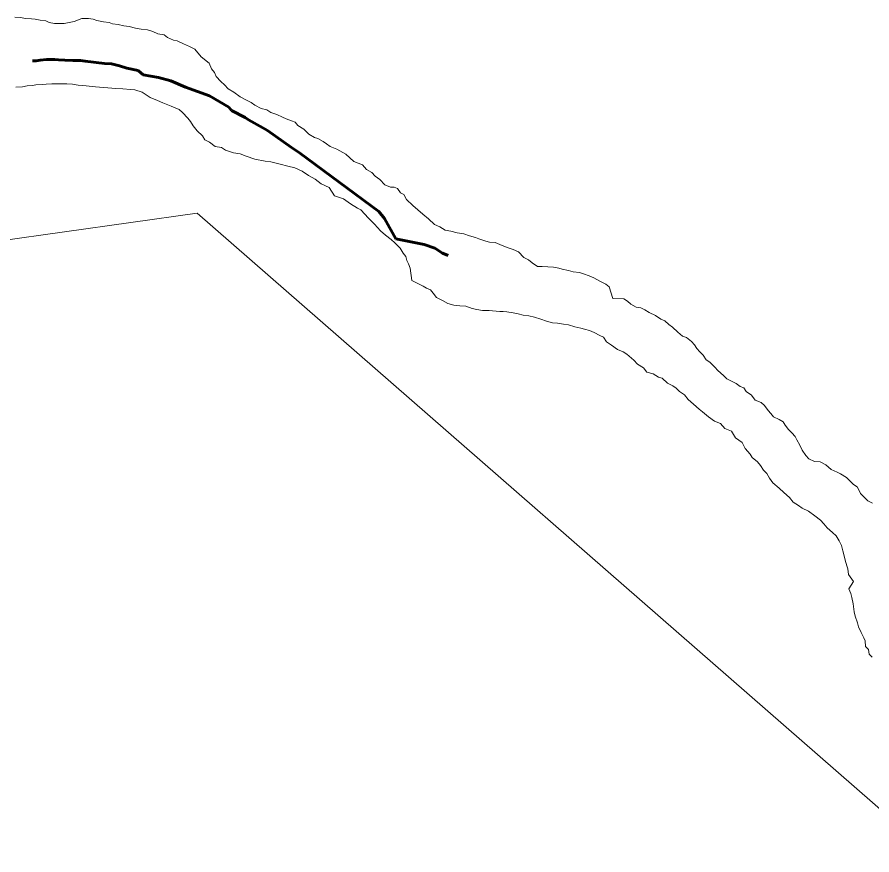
# Model space of a CAD drawing. Extents: x 553962 to 842807, y 8883888 to 9032388.
# Drawn here: x 805417 to 805957, y 9014250 to 9014778 of the extents above; entities that cross this region are included whole.
import ezdxf

# ---------------------------------------------------------------- set-up
doc = ezdxf.new("R2010")
doc.units = 0
doc.header["$LTSCALE"] = 200
doc.linetypes.add('LONG_DASH_SHORT_DASH', pattern=[9.9, 6, -1.2, 1.5, -1.2])
doc.layers.add('1', color=7, linetype='Continuous', lineweight=13)

msp = doc.modelspace()

# ---------------------------------------------------------------- linework, layer by layer
at = {"layer": '1'}
for points in [[(805415.9, 9014778.3), (805419.4, 9014778), (805422.6, 9014777.5), (805426.4, 9014777.2), (805428.6, 9014776.9), (805431.9, 9014776.4), (805435.4, 9014775.9), (805437.6, 9014774.9), (805440.9, 9014774.3), (805442.9, 9014774.3), (805445.1, 9014774.3), (805447.1, 9014774.3), (805453.4, 9014775.5), (805458.2, 9014777.5), (805460.2, 9014777.5), (805462.4, 9014777.5), (805465.4, 9014776.9), (805467.7, 9014776.2), (805471.9, 9014775.4), (805475.4, 9014774.9), (805477.6, 9014774.1), (805481.1, 9014773.6), (805484.6, 9014772.8)], [(805415.9, 9014778.3), (805419.4, 9014778), (805422.6, 9014777.5), (805426.4, 9014777.2), (805428.6, 9014776.9), (805431.9, 9014776.4), (805435.4, 9014775.9), (805437.6, 9014774.9), (805440.9, 9014774.3), (805442.9, 9014774.3), (805445.1, 9014774.3), (805447.1, 9014774.3), (805453.4, 9014775.5), (805458.2, 9014777.5), (805460.2, 9014777.5), (805462.4, 9014777.5), (805465.4, 9014776.9), (805467.7, 9014776.2), (805471.9, 9014775.4), (805475.4, 9014774.9), (805477.6, 9014774.1), (805481.1, 9014773.6), (805484.6, 9014772.8)], [(805484.6, 9014772.8), (805481.1, 9014773.6), (805477.6, 9014774.1), (805475.4, 9014774.9), (805471.9, 9014775.4), (805467.7, 9014776.2), (805465.4, 9014776.9), (805462.4, 9014777.5), (805460.2, 9014777.5), (805458.2, 9014777.5), (805453.4, 9014775.5), (805447.1, 9014774.3), (805445.1, 9014774.3), (805442.9, 9014774.3), (805440.9, 9014774.3), (805437.6, 9014774.9), (805435.4, 9014775.9), (805431.9, 9014776.4), (805428.6, 9014776.9), (805426.4, 9014777.2), (805422.6, 9014777.5), (805419.4, 9014778), (805415.9, 9014778.3)], [(805484.6, 9014772.8), (805488.1, 9014772.3), (805492.1, 9014771.3), (805495.6, 9014770.7), (805499.6, 9014770.2), (805502.9, 9014769.2), (805506.1, 9014767.7), (805510.1, 9014767.1), (805512.3, 9014765.4), (805516.1, 9014763.8), (805518.3, 9014763.3), (805522.3, 9014761.5), (805526.1, 9014759.8), (805529.5, 9014758), (805533.5, 9014753.2), (805538.5, 9014749.2), (805540, 9014745.7), (805541.9, 9014743.4), (805542.9, 9014740.9), (805545.9, 9014737.6), (805548.1, 9014735.6), (805550.4, 9014733.1), (805554.1, 9014731), (805558.1, 9014728), (805561.6, 9014726.2), (805565.1, 9014724.5), (805567.3, 9014722.7), (805571.3, 9014720.7), (805574.8, 9014719.9), (805577.5, 9014718.1), (805581.2, 9014716.8), (805584.7, 9014715.1), (805587, 9014714.1), (805590.5, 9014712.8), (805592.7, 9014712), (805594.5, 9014710), (805598.2, 9014707.7), (805601.4, 9014704.4), (805604.9, 9014702.4), (805607.1, 9014701.7), (805610.4, 9014699.9), (805612.6, 9014698.4), (805614.9, 9014696.8), (805619.1, 9014695.1), (805624.8, 9014691.8), (805629.8, 9014687.2), (805635.3, 9014685.2), (805637.8, 9014682.2), (805641.2, 9014680.4), (805643.2, 9014677.9), (805646.2, 9014675.8), (805649.4, 9014672.6), (805652.9, 9014671.1), (805655.2, 9014671), (805657.4, 9014670.3), (805659.2, 9014667.5), (805661.4, 9014666.5), (805663.1, 9014663.2), (805667.1, 9014659.4), (805673.3, 9014654.1), (805677, 9014651.1), (805680.8, 9014647.6), (805684, 9014646.1), (805687.5, 9014644), (805691, 9014643.3), (805695, 9014642.2), (805699.2, 9014641.7), (805702.7, 9014640.4), (805706.5, 9014639.2), (805708.7, 9014638.4), (805713, 9014636.9), (805715.5, 9014636.3), (805718.9, 9014636.1), (805723.4, 9014634.3), (805727.2, 9014632.8), (805730.4, 9014631.7), (805733.7, 9014630.2), (805737.1, 9014626.7), (805740.1, 9014625.2), (805742.4, 9014623.4), (805745.8, 9014621.1), (805748.6, 9014621.1), (805752.3, 9014620.8), (805755.8, 9014620.6), (805759.1, 9014620), (805761.3, 9014619.3), (805765.3, 9014618.5), (805768.3, 9014617.7), (805772.3, 9014617.2), (805774.8, 9014616.4), (805778.3, 9014615.1), (805781.3, 9014613.9), (805785, 9014611.8), (805788.8, 9014609.8), (805791, 9014608.1), (805793.2, 9014600.8), (805800.2, 9014600.7), (805802.5, 9014599.2), (805804.7, 9014597.2), (805807.9, 9014595.4), (805810.9, 9014594.9)], [(805484.6, 9014772.8), (805488.1, 9014772.3), (805492.1, 9014771.3), (805495.6, 9014770.7), (805499.6, 9014770.2), (805502.9, 9014769.2), (805506.1, 9014767.7), (805510.1, 9014767.1), (805512.3, 9014765.4), (805516.1, 9014763.8), (805518.3, 9014763.3), (805522.3, 9014761.5), (805526.1, 9014759.8), (805529.5, 9014758), (805533.5, 9014753.2), (805538.5, 9014749.2), (805540, 9014745.7), (805541.9, 9014743.4), (805542.9, 9014740.9), (805545.9, 9014737.6), (805548.1, 9014735.6), (805550.4, 9014733.1), (805554.1, 9014731), (805558.1, 9014728), (805561.6, 9014726.2), (805565.1, 9014724.5), (805567.3, 9014722.7), (805571.3, 9014720.7), (805574.8, 9014719.9), (805577.5, 9014718.1), (805581.2, 9014716.8), (805584.7, 9014715.1), (805587, 9014714.1), (805590.5, 9014712.8), (805592.7, 9014712), (805594.5, 9014710), (805598.2, 9014707.7), (805601.4, 9014704.4), (805604.9, 9014702.4), (805607.1, 9014701.7), (805610.4, 9014699.9), (805612.6, 9014698.4), (805614.9, 9014696.8), (805619.1, 9014695.1), (805624.8, 9014691.8), (805629.8, 9014687.2), (805635.3, 9014685.2), (805637.8, 9014682.2), (805641.2, 9014680.4), (805643.2, 9014677.9), (805646.2, 9014675.8), (805649.4, 9014672.6), (805652.9, 9014671.1), (805655.2, 9014671), (805657.4, 9014670.3), (805659.2, 9014667.5), (805661.4, 9014666.5), (805663.1, 9014663.2), (805667.1, 9014659.4), (805673.3, 9014654.1), (805677, 9014651.1), (805680.8, 9014647.6), (805684, 9014646.1), (805687.5, 9014644), (805691, 9014643.3), (805695, 9014642.2), (805699.2, 9014641.7), (805702.7, 9014640.4), (805706.5, 9014639.2), (805708.7, 9014638.4), (805713, 9014636.9), (805715.5, 9014636.3), (805718.9, 9014636.1), (805723.4, 9014634.3), (805727.2, 9014632.8), (805730.4, 9014631.7), (805733.7, 9014630.2), (805737.1, 9014626.7), (805740.1, 9014625.2), (805742.4, 9014623.4), (805745.8, 9014621.1), (805748.6, 9014621.1), (805752.3, 9014620.8), (805755.8, 9014620.6), (805759.1, 9014620), (805761.3, 9014619.3), (805765.3, 9014618.5), (805768.3, 9014617.7), (805772.3, 9014617.2), (805774.8, 9014616.4), (805778.3, 9014615.1), (805781.3, 9014613.9), (805785, 9014611.8), (805788.8, 9014609.8), (805791, 9014608.1), (805793.2, 9014600.8), (805800.2, 9014600.7), (805802.5, 9014599.2), (805804.7, 9014597.2), (805807.9, 9014595.4), (805810.9, 9014594.9)], [(805810.9, 9014594.9), (805807.9, 9014595.4), (805804.7, 9014597.2), (805802.5, 9014599.2), (805800.2, 9014600.7), (805793.2, 9014600.8), (805791, 9014608.1), (805788.8, 9014609.8), (805785, 9014611.8), (805781.3, 9014613.9), (805778.3, 9014615.1), (805774.8, 9014616.4), (805772.3, 9014617.2), (805768.3, 9014617.7), (805765.3, 9014618.5), (805761.3, 9014619.3), (805759.1, 9014620), (805755.8, 9014620.6), (805752.3, 9014620.8), (805748.6, 9014621.1), (805745.8, 9014621.1), (805742.4, 9014623.4), (805740.1, 9014625.2), (805737.1, 9014626.7), (805733.7, 9014630.2), (805730.4, 9014631.7), (805727.2, 9014632.8), (805723.4, 9014634.3), (805718.9, 9014636.1), (805715.5, 9014636.3), (805713, 9014636.9), (805708.7, 9014638.4), (805706.5, 9014639.2), (805702.7, 9014640.4), (805699.2, 9014641.7), (805695, 9014642.2), (805691, 9014643.3), (805687.5, 9014644), (805684, 9014646.1), (805680.8, 9014647.6), (805677, 9014651.1), (805673.3, 9014654.1), (805667.1, 9014659.4), (805663.1, 9014663.2), (805661.4, 9014666.5), (805659.2, 9014667.5), (805657.4, 9014670.3), (805655.2, 9014671), (805652.9, 9014671.1), (805649.4, 9014672.6), (805646.2, 9014675.8), (805643.2, 9014677.9), (805641.2, 9014680.4), (805637.8, 9014682.2), (805635.3, 9014685.2), (805629.8, 9014687.2), (805624.8, 9014691.8), (805619.1, 9014695.1), (805614.9, 9014696.8), (805612.6, 9014698.4), (805610.4, 9014699.9), (805607.1, 9014701.7), (805604.9, 9014702.4), (805601.4, 9014704.4), (805598.2, 9014707.7), (805594.5, 9014710), (805592.7, 9014712), (805590.5, 9014712.8), (805587, 9014714.1), (805584.7, 9014715.1), (805581.2, 9014716.8), (805577.5, 9014718.1), (805574.8, 9014719.9), (805571.3, 9014720.7), (805567.3, 9014722.7), (805565.1, 9014724.5), (805561.6, 9014726.2), (805558.1, 9014728), (805554.1, 9014731), (805550.4, 9014733.1), (805548.1, 9014735.6), (805545.9, 9014737.6), (805542.9, 9014740.9), (805541.9, 9014743.4), (805540, 9014745.7), (805538.5, 9014749.2), (805533.5, 9014753.2), (805529.5, 9014758), (805526.1, 9014759.8), (805522.3, 9014761.5), (805518.3, 9014763.3), (805516.1, 9014763.8), (805512.3, 9014765.4), (805510.1, 9014767.1), (805506.1, 9014767.7), (805502.9, 9014769.2), (805499.6, 9014770.2), (805495.6, 9014770.7), (805492.1, 9014771.3), (805488.1, 9014772.3), (805484.6, 9014772.8)], [(805627.7, 9014660.5), (805623.2, 9014663.6), (805617.5, 9014665.6), (805614.3, 9014670.8), (805609.2, 9014673.2), (805605.4, 9014676), (805601.2, 9014678.4), (805597.1, 9014681.2), (805592.6, 9014683.2), (805588.2, 9014684.3), (805588.2, 9014684.3), (805583.3, 9014685.6), (805577.5, 9014687), (805573.8, 9014687.4), (805567.4, 9014688.7), (805561.9, 9014690.5), (805558.1, 9014692), (805553.9, 9014692.8), (805548.9, 9014694.3), (805546.2, 9014696.1), (805542.2, 9014696.7), (805538.7, 9014699.4), (805535.7, 9014701), (805534.2, 9014703.5), (805531, 9014706.5), (805528.5, 9014709.8), (805526.8, 9014712.5), (805525, 9014714.5), (805521.6, 9014718.1), (805519.6, 9014720.1), (805514.5, 9014722.1), (805509.3, 9014724.2), (805506, 9014725.8), (805501.3, 9014727.6), (805496.3, 9014730.9), (805491.6, 9014732.5), (805488.8, 9014732.7), (805484.1, 9014733), (805479.6, 9014733.3), (805474.6, 9014733.6), (805466.8, 9014734.4), (805460.8, 9014734.9), (805455.8, 9014735.4), (805452.3, 9014736), (805448.6, 9014736.2), (805445.1, 9014736.3), (805442.8, 9014736.3), (805439.3, 9014736.3), (805435.6, 9014736.1), (805433.1, 9014735.8), (805429.1, 9014735.6), (805427.1, 9014735.1), (805423.6, 9014734.9), (805420.8, 9014734.4), (805416.6, 9014734.2)], [(805627.7, 9014660.5), (805623.2, 9014663.6), (805617.5, 9014665.6), (805614.3, 9014670.8), (805609.2, 9014673.2), (805605.4, 9014676), (805601.2, 9014678.4), (805597.1, 9014681.2), (805592.6, 9014683.2), (805588.2, 9014684.3), (805588.2, 9014684.3), (805583.3, 9014685.6), (805577.5, 9014687), (805573.8, 9014687.4), (805567.4, 9014688.7), (805561.9, 9014690.5), (805558.1, 9014692), (805553.9, 9014692.8), (805548.9, 9014694.3), (805546.2, 9014696.1), (805542.2, 9014696.7), (805538.7, 9014699.4), (805535.7, 9014701), (805534.2, 9014703.5), (805531, 9014706.5), (805528.5, 9014709.8), (805526.8, 9014712.5), (805525, 9014714.5), (805521.6, 9014718.1), (805519.6, 9014720.1), (805514.5, 9014722.1), (805509.3, 9014724.2), (805506, 9014725.8), (805501.3, 9014727.6), (805496.3, 9014730.9), (805491.6, 9014732.5), (805488.8, 9014732.7), (805484.1, 9014733), (805479.6, 9014733.3), (805474.6, 9014733.6), (805466.8, 9014734.4), (805460.8, 9014734.9), (805455.8, 9014735.4), (805452.3, 9014736), (805448.6, 9014736.2), (805445.1, 9014736.3), (805442.8, 9014736.3), (805439.3, 9014736.3), (805435.6, 9014736.1), (805433.1, 9014735.8), (805429.1, 9014735.6), (805427.1, 9014735.1), (805423.6, 9014734.9), (805420.8, 9014734.4), (805416.6, 9014734.2)], [(805926.4, 9014458.7), (805924.2, 9014461), (805920.7, 9014463.7), (805916.7, 9014466.8), (805912.8, 9014468.6), (805910.5, 9014470.3), (805907, 9014472.3), (805904.8, 9014475.4), (805901.1, 9014478.4), (805898.1, 9014481.2), (805894.1, 9014484.5), (805892.1, 9014487.5), (805890.4, 9014490.5), (805888.4, 9014492.5), (805886.5, 9014495.5), (805884.5, 9014497.8), (805881.2, 9014500.6), (805879.8, 9014502.6), (805876.8, 9014506.3), (805874.8, 9014510.1), (805870.6, 9014512.9), (805868.1, 9014517.2), (805863.9, 9014518.9), (805861.1, 9014522), (805857.4, 9014523.5), (805853.7, 9014526.3), (805849.9, 9014529.3), (805847.7, 9014531.1), (805844.2, 9014534.1), (805840.8, 9014537.1), (805838.5, 9014540.1), (805835.3, 9014542.2), (805833.3, 9014544.2), (805831.1, 9014545.7), (805827.8, 9014547.5), (805824.3, 9014550.5), (805822.1, 9014551.3), (805818.6, 9014553.3), (805814.6, 9014554.3), (805812.6, 9014557.1), (805808.7, 9014559.4), (805806.4, 9014561.9), (805802, 9014565.7), (805799.7, 9014567.2), (805796.2, 9014568.7), (805792.5, 9014571.5), (805789.2, 9014573.5), (805787.3, 9014576.5), (805785, 9014577.6), (805781.5, 9014579.3), (805778.6, 9014580.6), (805775.3, 9014581.4), (805773.1, 9014582.1), (805769.3, 9014582.9), (805765.3, 9014584.2), (805762.1, 9014584.7), (805758.3, 9014585.2), (805755.1, 9014585.5), (805751.3, 9014586.5), (805747.8, 9014587.8), (805743.8, 9014589.1), (805740.3, 9014589.9), (805736.6, 9014590.4), (805733.6, 9014591.2), (805730.4, 9014591.7), (805726.4, 9014592.5), (805724.1, 9014592.7), (805721.9, 9014592.7), (805717.4, 9014593), (805715.1, 9014593.3), (805712.9, 9014593.3), (805710.9, 9014593.3), (805707.4, 9014593.8), (805704.4, 9014594.6), (805700.4, 9014595.9), (805696.6, 9014596.2), (805692.9, 9014596.7), (805689.1, 9014597.7), (805685.7, 9014599.5), (805681.9, 9014601.5), (805679.9, 9014604.3), (805678.2, 9014606.3), (805675.7, 9014607.3), (805673.5, 9014608.6), (805666.5, 9014612.1), (805665.3, 9014619.9), (805664.3, 9014622.7), (805663.3, 9014624.9), (805662.6, 9014627.4), (805660.9, 9014629.4), (805659.1, 9014632.5), (805655.7, 9014636), (805653.4, 9014638), (805649.7, 9014640.8), (805646.7, 9014643.6), (805642.9, 9014647.8), (805642.9, 9014647.8), (805639.1, 9014651.6), (805634.2, 9014656.8), (805632.2, 9014657.8), (805627.7, 9014660.5)], [(805926.4, 9014458.7), (805924.2, 9014461), (805920.7, 9014463.7), (805916.7, 9014466.8), (805912.8, 9014468.6), (805910.5, 9014470.3), (805907, 9014472.3), (805904.8, 9014475.4), (805901.1, 9014478.4), (805898.1, 9014481.2), (805894.1, 9014484.5), (805892.1, 9014487.5), (805890.4, 9014490.5), (805888.4, 9014492.5), (805886.5, 9014495.5), (805884.5, 9014497.8), (805881.2, 9014500.6), (805879.8, 9014502.6), (805876.8, 9014506.3), (805874.8, 9014510.1), (805870.6, 9014512.9), (805868.1, 9014517.2), (805863.9, 9014518.9), (805861.1, 9014522), (805857.4, 9014523.5), (805853.7, 9014526.3), (805849.9, 9014529.3), (805847.7, 9014531.1), (805844.2, 9014534.1), (805840.8, 9014537.1), (805838.5, 9014540.1), (805835.3, 9014542.2), (805833.3, 9014544.2), (805831.1, 9014545.7), (805827.8, 9014547.5), (805824.3, 9014550.5), (805822.1, 9014551.3), (805818.6, 9014553.3), (805814.6, 9014554.3), (805812.6, 9014557.1), (805808.7, 9014559.4), (805806.4, 9014561.9), (805802, 9014565.7), (805799.7, 9014567.2), (805796.2, 9014568.7), (805792.5, 9014571.5), (805789.2, 9014573.5), (805787.3, 9014576.5), (805785, 9014577.6), (805781.5, 9014579.3), (805778.6, 9014580.6), (805775.3, 9014581.4), (805773.1, 9014582.1), (805769.3, 9014582.9), (805765.3, 9014584.2), (805762.1, 9014584.7), (805758.3, 9014585.2), (805755.1, 9014585.5), (805751.3, 9014586.5), (805747.8, 9014587.8), (805743.8, 9014589.1), (805740.3, 9014589.9), (805736.6, 9014590.4), (805733.6, 9014591.2), (805730.4, 9014591.7), (805726.4, 9014592.5), (805724.1, 9014592.7), (805721.9, 9014592.7), (805717.4, 9014593), (805715.1, 9014593.3), (805712.9, 9014593.3), (805710.9, 9014593.3), (805707.4, 9014593.8), (805704.4, 9014594.6), (805700.4, 9014595.9), (805696.6, 9014596.2), (805692.9, 9014596.7), (805689.1, 9014597.7), (805685.7, 9014599.5), (805681.9, 9014601.5), (805679.9, 9014604.3), (805678.2, 9014606.3), (805675.7, 9014607.3), (805673.5, 9014608.6), (805666.5, 9014612.1), (805665.3, 9014619.9), (805664.3, 9014622.7), (805663.3, 9014624.9), (805662.6, 9014627.4), (805660.9, 9014629.4), (805659.1, 9014632.5), (805655.7, 9014636), (805653.4, 9014638), (805649.7, 9014640.8), (805646.7, 9014643.6), (805642.9, 9014647.8), (805642.9, 9014647.8), (805639.1, 9014651.6), (805634.2, 9014656.8), (805632.2, 9014657.8), (805627.7, 9014660.5)], [(814298.1, 9008867.1), (813458.2, 9010635.2), (812579.3, 9010752.6), (811652, 9011619.1), (810558.4, 9011741.7), (810194, 9012370), (808313, 9013341.6), (806825.8, 9013525.4), (805531, 9014654.6), (804656.1, 9014532)], [(805810.9, 9014594.9), (805813.4, 9014593.6), (805816.2, 9014592.1), (805820.1, 9014590.1), (805823.6, 9014587.8), (805826.1, 9014586.8), (805828.6, 9014584.5), (805830.8, 9014582.8), (805834.3, 9014579.7), (805837.3, 9014577), (805839.8, 9014576.2), (805842.8, 9014573.7), (805844.8, 9014571.6), (805846.2, 9014569.4), (805848.2, 9014567.1), (805850.2, 9014565.1), (805852.2, 9014562.1), (805854.4, 9014560.6), (805857.7, 9014557.5), (805859.4, 9014555.5), (805863.1, 9014552.2), (805865.1, 9014550.2), (805868.6, 9014548.5), (805871.1, 9014547.2), (805873.6, 9014545.4), (805875.8, 9014544.4), (805877.3, 9014542.1), (805880.8, 9014539.9), (805883, 9014536.8), (805886.8, 9014535.3), (805889, 9014533.3), (805891.2, 9014530.3), (805893, 9014528.3), (805894.7, 9014526.2), (805898.2, 9014524.5), (805900.7, 9014523), (805901.9, 9014521), (805904.1, 9014518.2), (805906.1, 9014516.2), (805908.3, 9014513.9), (805909.3, 9014511.6), (805911.3, 9014508.4), (805912.8, 9014505.1), (805915, 9014501.8), (805917, 9014499.8), (805920.5, 9014498), (805924, 9014497.8), (805927.7, 9014496), (805931, 9014493), (805934.7, 9014491.4), (805936.9, 9014490.2), (805940.7, 9014487.9), (805942.9, 9014485.9), (805945.1, 9014483.6), (805947.4, 9014482.1), (805948.6, 9014479.8), (805949.6, 9014477.8), (805951.6, 9014475.8), (805954.1, 9014473.3), (805957.1, 9014471.8)], [(805810.9, 9014594.9), (805813.4, 9014593.6), (805816.2, 9014592.1), (805820.1, 9014590.1), (805823.6, 9014587.8), (805826.1, 9014586.8), (805828.6, 9014584.5), (805830.8, 9014582.8), (805834.3, 9014579.7), (805837.3, 9014577), (805839.8, 9014576.2), (805842.8, 9014573.7), (805844.8, 9014571.6), (805846.2, 9014569.4), (805848.2, 9014567.1), (805850.2, 9014565.1), (805852.2, 9014562.1), (805854.4, 9014560.6), (805857.7, 9014557.5), (805859.4, 9014555.5), (805863.1, 9014552.2), (805865.1, 9014550.2), (805868.6, 9014548.5), (805871.1, 9014547.2), (805873.6, 9014545.4), (805875.8, 9014544.4), (805877.3, 9014542.1), (805880.8, 9014539.9), (805883, 9014536.8), (805886.8, 9014535.3), (805889, 9014533.3), (805891.2, 9014530.3), (805893, 9014528.3), (805894.7, 9014526.2), (805898.2, 9014524.5), (805900.7, 9014523), (805901.9, 9014521), (805904.1, 9014518.2), (805906.1, 9014516.2), (805908.3, 9014513.9), (805909.3, 9014511.6), (805911.3, 9014508.4), (805912.8, 9014505.1), (805915, 9014501.8), (805917, 9014499.8), (805920.5, 9014498), (805924, 9014497.8), (805927.7, 9014496), (805931, 9014493), (805934.7, 9014491.4), (805936.9, 9014490.2), (805940.7, 9014487.9), (805942.9, 9014485.9), (805945.1, 9014483.6), (805947.4, 9014482.1), (805948.6, 9014479.8), (805949.6, 9014477.8), (805951.6, 9014475.8), (805954.1, 9014473.3), (805957.1, 9014471.8)], [(805957.1, 9014471.8), (805954.1, 9014473.3), (805951.6, 9014475.8), (805949.6, 9014477.8), (805948.6, 9014479.8), (805947.4, 9014482.1), (805945.1, 9014483.6), (805942.9, 9014485.9), (805940.7, 9014487.9), (805936.9, 9014490.2), (805934.7, 9014491.4), (805931, 9014493), (805927.7, 9014496), (805924, 9014497.8), (805920.5, 9014498), (805917, 9014499.8), (805915, 9014501.8), (805912.8, 9014505.1), (805911.3, 9014508.4), (805909.3, 9014511.6), (805908.3, 9014513.9), (805906.1, 9014516.2), (805904.1, 9014518.2), (805901.9, 9014521), (805900.7, 9014523), (805898.2, 9014524.5), (805894.7, 9014526.2), (805893, 9014528.3), (805891.2, 9014530.3), (805889, 9014533.3), (805886.8, 9014535.3), (805883, 9014536.8), (805880.8, 9014539.9), (805877.3, 9014542.1), (805875.8, 9014544.4), (805873.6, 9014545.4), (805871.1, 9014547.2), (805868.6, 9014548.5), (805865.1, 9014550.2), (805863.1, 9014552.2), (805859.4, 9014555.5), (805857.7, 9014557.5), (805854.4, 9014560.6), (805852.2, 9014562.1), (805850.2, 9014565.1), (805848.2, 9014567.1), (805846.2, 9014569.4), (805844.8, 9014571.6), (805842.8, 9014573.7), (805839.8, 9014576.2), (805837.3, 9014577), (805834.3, 9014579.7), (805830.8, 9014582.8), (805828.6, 9014584.5), (805826.1, 9014586.8), (805823.6, 9014587.8), (805820.1, 9014590.1), (805816.2, 9014592.1), (805813.4, 9014593.6), (805810.9, 9014594.9)], [(805956.8, 9014374.6), (805955.1, 9014376.6), (805954.6, 9014379.4), (805952.6, 9014381.4), (805952.4, 9014384.9), (805951.7, 9014386.9), (805949.9, 9014390.2), (805948.2, 9014393.7), (805947.7, 9014396.2), (805946.2, 9014400.5), (805945.5, 9014403.2), (805944.8, 9014408.2), (805944.1, 9014412.3), (805943.4, 9014414.8), (805942.1, 9014417.8), (805945.2, 9014422.3), (805942, 9014426.8), (805941.5, 9014430.3), (805941, 9014432.3), (805939.8, 9014435.8), (805939.1, 9014439.3), (805938.3, 9014441.6), (805937.6, 9014445.1), (805936.1, 9014448.1), (805934.1, 9014451.1), (805931.9, 9014453.2), (805928.4, 9014456.2), (805926.4, 9014458.7)], [(805956.8, 9014374.6), (805955.1, 9014376.6), (805954.6, 9014379.4), (805952.6, 9014381.4), (805952.4, 9014384.9), (805951.7, 9014386.9), (805949.9, 9014390.2), (805948.2, 9014393.7), (805947.7, 9014396.2), (805946.2, 9014400.5), (805945.5, 9014403.2), (805944.8, 9014408.2), (805944.1, 9014412.3), (805943.4, 9014414.8), (805942.1, 9014417.8), (805945.2, 9014422.3), (805942, 9014426.8), (805941.5, 9014430.3), (805941, 9014432.3), (805939.8, 9014435.8), (805939.1, 9014439.3), (805938.3, 9014441.6), (805937.6, 9014445.1), (805936.1, 9014448.1), (805934.1, 9014451.1), (805931.9, 9014453.2), (805928.4, 9014456.2), (805926.4, 9014458.7)]]:
    msp.add_lwpolyline(points, dxfattribs=at)
at = {"layer": '1', "linetype": 'LONG_DASH_SHORT_DASH', "lineweight": 60}
for points in [[(805493.6, 9014744.7), (805486.6, 9014746.2), (805481.9, 9014747.5), (805476.9, 9014748.8), (805472.4, 9014749), (805460.2, 9014750.6), (805457.4, 9014750.9), (805452.4, 9014750.9), (805447.4, 9014751.2), (805443.4, 9014751.4), (805441.2, 9014751.5), (805438.2, 9014751.5), (805435.9, 9014751.5), (805431.9, 9014751.2), (805429.4, 9014750.8), (805427, 9014750.7)], [(805493.6, 9014744.7), (805486.6, 9014746.2), (805481.9, 9014747.5), (805476.9, 9014748.8), (805472.4, 9014749), (805460.2, 9014750.6), (805457.4, 9014750.9), (805452.4, 9014750.9), (805447.4, 9014751.2), (805443.4, 9014751.4), (805441.2, 9014751.5), (805438.2, 9014751.5), (805435.9, 9014751.5), (805431.9, 9014751.2), (805429.4, 9014750.8), (805427, 9014750.7)], [(805689.4, 9014628), (805685.8, 9014629.5), (805680.9, 9014632.6), (805674.1, 9014634.9), (805656.4, 9014638.5), (805649.2, 9014651.2), (805645.5, 9014655.8), (805595.5, 9014692.6), (805590.5, 9014696.1), (805580.3, 9014703.2), (805575.4, 9014706.7), (805572.4, 9014708.5), (805563.4, 9014713.5), (805561.2, 9014715), (805552.5, 9014719.3), (805551, 9014721.6), (805538.8, 9014728.7), (805523.6, 9014734.2), (805514.3, 9014738.1), (805506.6, 9014740.3), (805496.8, 9014741.9), (805493.6, 9014744.7)], [(805689.4, 9014628), (805685.8, 9014629.5), (805680.9, 9014632.6), (805674.1, 9014634.9), (805656.4, 9014638.5), (805649.2, 9014651.2), (805645.5, 9014655.8), (805595.5, 9014692.6), (805590.5, 9014696.1), (805580.3, 9014703.2), (805575.4, 9014706.7), (805572.4, 9014708.5), (805563.4, 9014713.5), (805561.2, 9014715), (805552.5, 9014719.3), (805551, 9014721.6), (805538.8, 9014728.7), (805523.6, 9014734.2), (805514.3, 9014738.1), (805506.6, 9014740.3), (805496.8, 9014741.9), (805493.6, 9014744.7)]]:
    msp.add_lwpolyline(points, dxfattribs=at)

doc.saveas('drawing.dxf')
